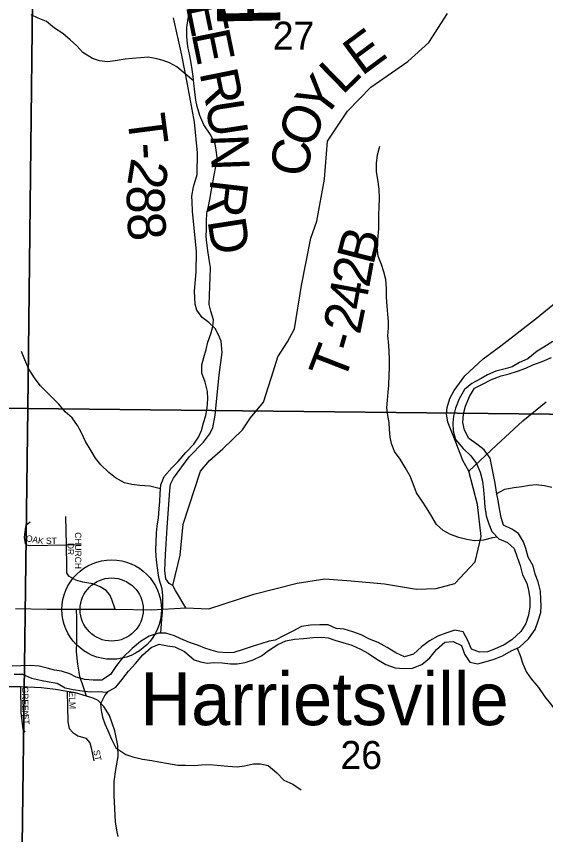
# Model space of a CAD drawing. Extents: x 2043100 to 2470832, y 443715 to 810583.
# Drawn here: x 2295391 to 2299570, y 594559 to 601016 of the extents above; entities that cross this region are included whole.
import ezdxf

# ---------------------------------------------------------------- set-up
doc = ezdxf.new("R2010")
doc.units = 0
for name, color, linetype in [('GM_X_County_Road', 7, 'Continuous'), ('GM_X_Major_River', 7, 'Continuous'), ('GM_X_Minor_River', 7, 'Continuous'), ('GM_X_Minor_River_Text', 7, 'Continuous'), ('GM_X_Section', 7, 'Continuous'), ('GM_X_Section_Text', 7, 'Continuous'), ('GM_X_State_Route', 7, 'Continuous'), ('GM_X_Township_Road', 7, 'Continuous'), ('GM_X_Township_Road_Text', 7, 'Continuous'), ('GM_X_Township_Subdivision', 7, 'Continuous'), ('GM_X_Township_Subdivision_Text', 7, 'Continuous'), ('GM_X_Unincorporated', 7, 'Continuous'), ('GM_X_Unincorporated_Location', 7, 'Continuous'), ('GM_X_Unincorporated_Text', 7, 'Continuous')]:
    doc.layers.add(name, color=color, linetype=linetype)

msp = doc.modelspace()

# ---------------------------------------------------------------- linework, layer by layer
at = {"layer": 'GM_X_County_Road'}
for points in [[(2295887.5, 595841.4), (2295876.9, 595903.9), (2295866.6, 596001.9), (2295868.7, 596086.2), (2295868.7, 596264.6), (2295866.9, 596338.2)], [(2296196.3, 594545.7), (2296187.5, 594579.6), (2296173.6, 594661.5), (2296162.9, 594867.7), (2296164.3, 594978), (2296176.2, 595072.5), (2296193.8, 595177.1), (2296191.9, 595263.3), (2296169.2, 595379.1), (2296126.4, 595498.4), (2296082.7, 595571.6), (2296037.6, 595616.8), (2295997.1, 595635.9), (2295944.7, 595650.8), (2295923.3, 595714.5), (2295893.1, 595808.1), (2295890.5, 595823.2), (2295887.5, 595841.4)]]:
    msp.add_lwpolyline(points, dxfattribs=at)
at = {"layer": 'GM_X_Major_River'}
for points in [[(2299628.3, 598450.9), (2299554.8, 598406.1), (2299503.2, 598373.5), (2299429.9, 598312.7), (2299364.3, 598283.9), (2299306.7, 598251.3), (2299251, 598234.7), (2299177.2, 598215.9), (2299111.6, 598187.2), (2299060, 598158.6), (2298988.5, 598117.8), (2298929.1, 598071.1), (2298887.9, 597998.6), (2298858.7, 597924.2), (2298841.4, 597861.9), (2298838, 597807.8), (2298840.7, 597745.8), (2298859.4, 597675.9), (2298918.1, 597606.4), (2298978.7, 597549), (2299025.3, 597487.4), (2299054.1, 597419.6), (2299070.8, 597349.7), (2299079.6, 597279.7), (2299084.3, 597215.7), (2299089, 597145.7), (2299099.8, 597075.7), (2299120.4, 597011.8), (2299145.1, 596950), (2299199.7, 596892.5), (2299267.9, 596865.2), (2299320.4, 596817.7), (2299345.1, 596749.9), (2299369.8, 596684), (2299386.6, 596608.1), (2299421.3, 596542.4), (2299435.9, 596488.5), (2299446.6, 596422.5), (2299445.3, 596356.4), (2299434, 596290.2)], [(2299414.3, 596816.7), (2299395.7, 596870.5), (2299357.1, 596934.2), (2299302.7, 596969.7), (2299238.5, 597001), (2299219.8, 597062.9), (2299207.1, 597128.9), (2299196.4, 597196.8), (2299181.7, 597260.8), (2299172.9, 597332.8), (2299158.2, 597398.7), (2299132.8, 597530.6), (2299086.1, 597596.2), (2299027.7, 597641.6), (2298963.2, 597685), (2298928.6, 597750.7), (2298915.9, 597810.6), (2298921.2, 597878.8), (2298936.5, 597939), (2298969.6, 598017.5), (2299008.9, 598081.9), (2299072.4, 598114.7), (2299142, 598151.4), (2299219.6, 598178.3), (2299283.4, 598195), (2299349.1, 598217.7), (2299412.8, 598240.4), (2299470.4, 598267), (2299542.1, 598291.8), (2299617.6, 598324.7)], [(2295373, 595826.7), (2295440.9, 595825.4), (2295511.2, 595794.2), (2295581.3, 595776.9), (2295651.4, 595765.6), (2295713.4, 595754.3), (2295775.8, 595716.9), (2295839.9, 595703.5), (2295909.9, 595694.3), (2295973.9, 595684.9), (2296037.8, 595687.6), (2296105.8, 595684.3), (2296177.3, 595723.1), (2296224.7, 595779.7), (2296277.9, 595848.3), (2296333.1, 595909), (2296390.3, 595977.7), (2296455.6, 596036.5), (2296519.3, 596061.2), (2296583.4, 596047.8), (2296641.4, 596040.4), (2296719.7, 596003.2), (2296794.4, 595939.9), (2296844.5, 595922.4), (2296896.6, 595911), (2296950.5, 595917.6), (2297016.4, 595914.2), (2297082.5, 595906.9), (2297134.4, 595907.5), (2297198.2, 595918.2), (2297261.9, 595938.9), (2297327.5, 595969.6), (2297383, 596012.2), (2297456.4, 596059.1), (2297520, 596089.8), (2297587.8, 596102.5), (2297657.7, 596107.3), (2297733.6, 596114.1), (2297803.5, 596116.8), (2297853.5, 596111.3), (2297905.6, 596093.9), (2297969.8, 596076.5), (2298039.9, 596053.2), (2298108.2, 596023.9), (2298170.5, 595988.5), (2298237, 595943.2), (2298309.3, 595901.9), (2298381.6, 595874.6), (2298451.5, 595871.4), (2298519.5, 595872.1), (2298593.1, 595900.9), (2298656.4, 595955.6), (2298707.7, 596020.2), (2298775, 596077), (2298840.9, 596083.7), (2298905.1, 596052.4), (2298929.9, 595982.5), (2298972.5, 595920.9), (2299034.6, 595907.6), (2299100.3, 595924.3), (2299164.1, 595943), (2299229.7, 595969.7), (2299297.2, 596010.5), (2299364.8, 596039.2), (2299436.1, 596104), (2299487.2, 596178.7), (2299512.4, 596247), (2299531.7, 596313.3), (2299535.1, 596363.4), (2299532.6, 596413.4), (2299529.9, 596481.5), (2299511.1, 596553.4), (2299486.4, 596615.2), (2299471.7, 596681.1), (2299431, 596748.8), (2299414.3, 596816.7)], [(2299434, 596290.2), (2299412.8, 596225.9), (2299375.5, 596161.5), (2299304.3, 596096.6), (2299242.8, 596057.9), (2299165.2, 596023.1), (2299111.5, 596002.5), (2299047.6, 595999.8), (2298985.4, 596023.2), (2298956.7, 596091), (2298919.9, 596160.7), (2298853.9, 596172), (2298790.2, 596151.3), (2298718.5, 596124.5), (2298653, 596087.8), (2298589.6, 596041), (2298526.3, 595982.3), (2298456.5, 595963.5), (2298388.2, 595994.9), (2298319.9, 596036.2), (2298247.5, 596075.5), (2298179.3, 596102.8), (2298113, 596136.1), (2298048.8, 596159.5), (2297980.6, 596180.8), (2297916.6, 596186.1), (2297854.4, 596213.5), (2297788.4, 596214.8), (2297712.5, 596212), (2297642.7, 596201.2), (2297575.2, 596164.5), (2297505.6, 596131.7), (2297434.1, 596092.9), (2297386.2, 596086.4), (2297322.5, 596063.7), (2297252.8, 596044.9), (2297183.1, 596020.1), (2297107.4, 595997.3), (2297055.5, 595992.8), (2296983.5, 596000), (2296929.4, 596015.4), (2296879.3, 596030.9), (2296829.1, 596050.4), (2296758.9, 596075.7), (2296690.7, 596105), (2296640.5, 596128.5), (2296572.3, 596147.8), (2296512.3, 596149.2), (2296438.7, 596126.4), (2296371.2, 596083.6), (2296305.9, 596026.9), (2296232.7, 595956), (2296181.5, 595893.4), (2296134.3, 595822.8), (2296066.8, 595778), (2295996.9, 595779.3), (2295930.9, 595784.6), (2295862.8, 595801.9), (2295812.5, 595827.4), (2295746.4, 595848.7), (2295692.3, 595858.2), (2295634.2, 595871.6), (2295570.1, 595888.9), (2295500.1, 595894.2), (2295426.2, 595891.4), (2295358.3, 595888.7)]]:
    msp.add_lwpolyline(points, dxfattribs=at)
at = {"layer": 'GM_X_Minor_River'}
for points in [[(2296790.9, 600507), (2296657.6, 600619.2), (2296599.5, 600648.9), (2296549.4, 600666.6), (2296499.3, 600682.3), (2296431.3, 600693.9), (2296371.4, 600689.5), (2296305.5, 600683), (2296249.6, 600678.7), (2296171.8, 600664.2), (2296109.9, 600657.8), (2296047.9, 600665.4), (2295991.8, 600683), (2295915.5, 600730.6), (2295869.2, 600784.4), (2295814.9, 600832.1), (2295758.6, 600879.8), (2295692.4, 600923.4), (2295630.1, 600975.1), (2295563.9, 601002.7), (2295507.8, 601028.3)], [(2296532.3, 596148.7), (2296540.3, 596261.1), (2296543.9, 596311.2), (2296547.6, 596365.3), (2296549, 596443.4), (2296542.6, 596499.4), (2296518.1, 596575.3), (2296511.8, 596625.3), (2296501.2, 596703.4), (2296494.9, 596753.4), (2296492.5, 596809.5), (2296494.1, 596863.5), (2296497.6, 596939.7), (2296503.2, 596993.8), (2296512.7, 597057.9), (2296518.2, 597130), (2296523.8, 597188.1), (2296527.4, 597250.2), (2296530.9, 597318.3), (2296558.4, 597384.6), (2296617.9, 597453), (2296667.5, 597503.4), (2296728.9, 597573.9), (2296792.4, 597640.4), (2296828, 597694.7), (2296853.6, 597748.9), (2296869.2, 597809.1), (2296886.7, 597865.3), (2296898.3, 597923.4), (2296901.8, 597997.5), (2296901.4, 598055.6), (2296882.9, 598129.6), (2296856.4, 598199.5), (2296856, 598267.6), (2296871.5, 598323.8), (2296891.1, 598388), (2296902.7, 598444.1), (2296926.2, 598510.3), (2296941.8, 598568.5), (2296947.4, 598622.6), (2296926.9, 598690.6), (2296914.6, 598742.5), (2296916.1, 598810.6), (2296917.5, 598890.7), (2296921.1, 598956.8), (2296924.5, 599035), (2296914.1, 599097), (2296903.6, 599169), (2296895.2, 599229), (2296888.8, 599279), (2296892.4, 599339.1), (2296892, 599399.2), (2296895.5, 599463.3), (2296909.1, 599517.5), (2296920.7, 599583.6), (2296930.3, 599633.7), (2296939.9, 599689.9), (2296953.4, 599762), (2296966.9, 599832.2), (2296976.4, 599902.4), (2296968, 599960.4), (2296959.6, 600010.4), (2296921.1, 600086.2), (2296870.7, 600160), (2296840.2, 600233.9), (2296819.7, 600305.9), (2296809.4, 600355.9), (2296800.9, 600419.9), (2296792.4, 600487.9), (2296788.1, 600541.9), (2296779.7, 600596), (2296771.3, 600648), (2296761, 600704), (2296746.4, 600778), (2296735.9, 600854), (2296737.4, 600928.1), (2296746.9, 600998.3), (2296760.4, 601070.4)], [(2299187, 596905.8), (2299151.5, 596900.5), (2299079.7, 596884.1), (2299005.8, 596877.6), (2298947.8, 596887.2), (2298883.7, 596904.8), (2298819.6, 596928.5), (2298761.4, 596958.1), (2298709.2, 597005.9), (2298662.7, 597081.7), (2298628.3, 597137.5), (2298596, 597191.4), (2298549.5, 597257.2), (2298523.1, 597327.1), (2298500.6, 597389), (2298460.2, 597456.8), (2298421.8, 597522.7), (2298377.4, 597582.5), (2298353, 597644.4), (2298342.6, 597696.4), (2298338.2, 597756.4), (2298333.8, 597810.5), (2298325.5, 597866.5), (2298317, 597926.5), (2298320.6, 597988.6), (2298326.2, 598050.7), (2298331.8, 598106.8), (2298335.2, 598184.9), (2298336.8, 598245), (2298336.3, 598317.1), (2298333.9, 598367.2), (2298331.6, 598421.2), (2298323, 598495.2), (2298330.6, 598559.4), (2298330.2, 598609.4), (2298323.9, 598665.4), (2298319.4, 598729.5), (2298314.9, 598801.6), (2298312.4, 598869.6), (2298307.9, 598939.7), (2298293.5, 598999.7), (2298273.2, 599057.6), (2298248.7, 599123.5), (2298240.2, 599193.6), (2298245.8, 599253.7), (2298253.2, 599339.8), (2298252.8, 599395.9), (2298254.4, 599450), (2298256, 599512.1), (2298259.5, 599580.2), (2298255, 599652.2), (2298244.5, 599728.3), (2298236, 599790.3), (2298233.6, 599856.3), (2298243.1, 599922.5), (2298260.6, 599990.7)], [(2296529.3, 597287), (2296445, 597307.8), (2296365.1, 597313.3), (2296303.1, 597320.9), (2296245, 597336.5), (2296172.8, 597374.1), (2296120.6, 597415.8), (2296058.2, 597477.5), (2296015.9, 597529.3), (2295981.5, 597587.1), (2295937, 597660.9), (2295904.6, 597728.8), (2295874.2, 597788.7), (2295831.8, 597848.5), (2295777.5, 597896.2), (2295727.1, 597956), (2295656.7, 598027.6), (2295582.2, 598101.2), (2295539.9, 598157), (2295489.4, 598232.8), (2295456.9, 598304.7), (2295432.5, 598372.6)], [(2299184, 597250.5), (2299248.7, 597285.6), (2299318.6, 597298.1), (2299382.5, 597306.5), (2299442.3, 597316.9), (2299496.2, 597321.3), (2299562.2, 597313.7), (2299620.3, 597302)], [(2299345.5, 596031), (2299369.8, 595972.8), (2299390.3, 595906.8), (2299418.7, 595840.9), (2299455, 595789.1), (2299513.5, 595719.4), (2299563.9, 595645.6), (2299618.4, 595577.9), (2299670.9, 595498.1), (2299699.2, 595444.2), (2299731.6, 595382.4), (2299748, 595328.4), (2299756.4, 595270.4), (2299768.9, 595202.4), (2299785.3, 595138.4), (2299809.7, 595080.5), (2299838.1, 595016.6), (2299866.6, 594936.7), (2299879.1, 594870.7), (2299883.6, 594802.6), (2299888.1, 594730.5), (2299888.4, 594678.5), (2299892.9, 594614.4), (2299907.4, 594544.4)], [(2296113.7, 595688.6), (2296090.9, 595659.5), (2296055.4, 595591.1), (2296061.8, 595539.1), (2296072.1, 595487.1), (2296088.5, 595433.2), (2296112.9, 595381.2), (2296141.3, 595313.3), (2296177.8, 595243.5), (2296256.1, 595191.9), (2296312.1, 595172.3), (2296388.2, 595154.7), (2296460.2, 595143.2), (2296516.2, 595133.5), (2296576.2, 595123.9), (2296666.3, 595108.5), (2296726.2, 595106.8), (2296794.2, 595105.3), (2296852.1, 595109.7), (2296916, 595112.1), (2296976, 595106.4), (2297062, 595099), (2297133.9, 595095.4), (2297191.8, 595101.8), (2297263.7, 595118.3), (2297319.6, 595116.7), (2297379.7, 595105), (2297448, 595047.4), (2297502.4, 594989.7), (2297574.5, 594958.1), (2297638.8, 594912.4)]]:
    msp.add_lwpolyline(points, dxfattribs=at)
at = {"layer": 'GM_X_Section'}
for points in [[(2295541.7, 603205.3), (2295481.1, 597922.3), (2290850.4, 597973.4), (2290860.2, 600886.8), (2290867.3, 603235.9)], [(2300844.4, 603179.1), (2300812.2, 597864.3), (2295481.1, 597922.3), (2295541.7, 603205.3)], [(2295481.1, 597922.3), (2295412.2, 592648.9), (2290822.7, 592618.4), (2290839.6, 595604.2), (2290850.4, 597973.4)], [(2300812.2, 597864.3), (2300751.3, 592595.1), (2295412.2, 592648.9), (2295481.1, 597922.3)]]:
    msp.add_lwpolyline(points, close=True, dxfattribs=at)
at = {"layer": 'GM_X_State_Route'}
for points in [[(2298963.8, 597427.1), (2298915.9, 597510.2), (2298860.5, 597655.4), (2298796.8, 597814.3), (2298787.3, 597880.3), (2298792.2, 597930.5), (2298814.6, 598001.2), (2298847.2, 598064), (2298932.6, 598180.2), (2299077.8, 598313.7), (2299215.6, 598416.9), (2299499, 598633.6), (2299953.1, 599004.4), (2300163.3, 599179.4), (2300202.6, 599214.4), (2300258.7, 599301.8), (2300285.9, 599340.3), (2300286.1, 599340.6)], [(2298963.8, 597427.1), (2299183.4, 597632.4), (2299389.3, 597823.3), (2299574.1, 597973.7)], [(2295384.5, 596342.8), (2295633.2, 596337.8), (2295866.9, 596338.2), (2296171.7, 596338.9), (2296459.2, 596334.4), (2296728.3, 596349.6), (2296912.1, 596341.6), (2297266.5, 596457.1), (2297609.5, 596544.3), (2297827.3, 596576.8), (2298034.2, 596560.9), (2298297.3, 596538.1), (2298550.7, 596497.1), (2298705, 596500.2), (2298852.5, 596541.3), (2299014.2, 596712.5), (2299061.2, 596912.6), (2299031.9, 597164.8), (2298963.8, 597427.1)]]:
    msp.add_lwpolyline(points, dxfattribs=at)
at = {"layer": 'GM_X_Township_Road'}
for points in [[(2296728.3, 596349.6), (2296648.4, 596485.4), (2296626.8, 596525.2), (2296683.7, 596764.2), (2296707.2, 597008.9), (2296845.1, 597426.8), (2296916.3, 597511.6), (2297021.4, 597602.7), (2297177.9, 597752.4), (2297239, 597847.1), (2297343.8, 597972.3), (2297421.3, 598219.4), (2297456.3, 598329.9), (2297533.1, 598448.8), (2297586.1, 598549.4), (2297642.7, 598892.5), (2297717, 599265.8), (2297763.7, 599400.5), (2297824.5, 599731.6), (2297847.5, 600032.3), (2298005.2, 600268.1), (2298189.3, 600458.1), (2298481.3, 600661.1), (2298647.9, 600808.9), (2298795.6, 601038.6)], [(2296626.8, 596525.2), (2296597.9, 596541.1), (2296571.5, 596576.9), (2296564.8, 596642.9), (2296569.6, 596769.2), (2296581.5, 596979.7), (2296602.6, 597276.3), (2296608.1, 597324.5), (2296631.7, 597370.8), (2296756, 597540.2), (2296868.8, 597657.4), (2296916.2, 597719.9), (2296941.7, 597770.3), (2296960.8, 597868.6), (2296993.6, 598187.4), (2297015.9, 598363.9), (2297007, 598452), (2296988.5, 598503.9), (2296960, 598553.8), (2296911.5, 598601.4), (2296857.2, 598639), (2296816.6, 598696.7), (2296802.1, 598744.6), (2296797.1, 598846.8), (2296811.6, 598999.2), (2296814, 599159.4), (2296782.8, 599479.7), (2296778.1, 599553.8), (2296777.7, 599597.9), (2296791, 599670.1), (2296818, 599768.5), (2296820.3, 599938.8), (2296797.9, 600181), (2296743, 600481), (2296698.7, 600709), (2296631.8, 601004.9)]]:
    msp.add_lwpolyline(points, dxfattribs=at)
at = {"layer": 'GM_X_Township_Subdivision'}
for points in [[(2296171.7, 596338.9), (2296145.1, 596414.7), (2296128.7, 596450.6), (2296100.4, 596484.4), (2296054.1, 596514.1), (2295995.8, 596537.6), (2295915.7, 596550.9), (2295859.5, 596568.4), (2295823.3, 596588.1), (2295805.2, 596597.9), (2295789, 596623.8), (2295790.5, 596671.9), (2295787, 596844.5), (2295782.6, 597068.5)], [(2295902.8, 596847.3), (2295787, 596844.5), (2295494.8, 596837.5), (2295474.8, 596843.3), (2295462.6, 596857.3), (2295456.2, 596905.3), (2295465.3, 596991.5), (2295473.2, 597005.6), (2295500.9, 597027.9)], [(2295944.7, 595650.8), (2295858.3, 595678.9), (2295791.4, 595689.3), (2295700, 595703.5), (2295589.9, 595718.5), (2295424.3, 595725.6), (2295397.8, 595726.8), (2295221.8, 595725.1), (2295119.8, 595722.2), (2295065.9, 595715.7), (2295006.2, 595687.1), (2294948.6, 595646.5), (2294919, 595602.2), (2294901.6, 595539.9), (2294902, 595499.9), (2294904.4, 595455.8), (2294910.8, 595415.8)], [(2295424.3, 595725.6), (2295427.8, 595522.7), (2295441.1, 595392.6), (2295457.3, 595368.7)], [(2295791.4, 595689.3), (2295798.6, 595449.9), (2295807.1, 595397.9), (2295837.4, 595364.1), (2295875.7, 595338.5), (2295939.8, 595321), (2295970.2, 595283.2), (2295980.6, 595243.2), (2296003.6, 595141.3)]]:
    msp.add_lwpolyline(points, dxfattribs=at)
at = {"layer": 'GM_X_Unincorporated'}
for radius in [392.8, 249]:
    msp.add_circle((2296143.8, 596335.4), radius, dxfattribs=at)
at = {"layer": 'GM_X_Unincorporated_Location'}
msp.add_line((2296143.8, 596335.4), (2296143.8, 596335.4), dxfattribs=at)

# ---------------------------------------------------------------- texts
at = {"layer": 'GM_X_Minor_River_Text'}
msp.add_text('Rocky', height=499.93, rotation=91.00766, dxfattribs=at).set_placement((2297477.7, 600929.9))
at = {"layer": 'GM_X_Section_Text'}
for s, p in [('27', (2297415.8, 600753.4)), ('26', (2297950.4, 595077.4))]:
    msp.add_text(s, height=220.83, rotation=0.00001, dxfattribs=at).set_placement(p)
at = {"layer": 'GM_X_Township_Road_Text'}
for s, rotation, p in [('E', 281.56377, (2296727.5, 601102.3)), ('E', 281.56377, (2296772.5, 600882.4)), ('E', 36.56648, (2298118.8, 600540.8)), ('L', 44.36966, (2297966.6, 600390.9)), ('R', 281.4416, (2296835.9, 600572.2)), ('Y', 52.67838, (2297814.2, 600189.6)), ('U', 278.75504, (2296884.2, 600334.4)), ('O', 67.10131, (2297721.5, 599963.6)), ('T', 277.42643, (2296263.8, 600228.7)), ('N', 272.09508, (2296923.5, 600082.7)), ('C', 80.40035, (2297685.5, 599738.3)), ('-', 273.49161, (2296292.3, 600011.6)), ('2', 260.9278, (2296300.6, 599905.9)), ('8', 267.53857, (2296267.7, 599685.9)), ('R', 263.2913, (2296926.5, 599738.9)), ('8', 275.6213, (2296261, 599455.2)), ('D', 278.87942, (2296899.4, 599405.4)), ('B', 75.65514, (2298208.6, 599044.7)), ('2', 79.38002, (2298175.6, 598868.1)), ('4', 79.6127, (2298142.4, 598686.7)), ('2', 78.22946, (2298103.2, 598498)), ('-', 74.26315, (2298064.4, 598357.5)), ('T', 68.79787, (2297973.3, 598118.7))]:
    msp.add_text(s, height=300, rotation=rotation, dxfattribs=at).set_placement(p)
at = {"layer": 'GM_X_Township_Subdivision_Text'}
for s, rotation, p in [('CHURCH', 270, (2295853.8, 596945.5)), ('OAK', 349.87317, (2295463.7, 596874.9)), ('ST', 0.00001, (2295625, 596853.1)), ('DR', 270, (2295795.7, 596861.9)), ('GREEN', 270, (2295435.8, 595726.7)), ('ELM', 271.97365, (2295805.4, 595687.4)), ('ST', 273.57465, (2295440.2, 595511.6)), ('ST', 280.62791, (2295998.8, 595222.3))]:
    msp.add_text(s, height=50, rotation=rotation, dxfattribs=at).set_placement(p)
at = {"layer": 'GM_X_Unincorporated_Text'}
msp.add_text('Harrietsville', height=416.667, rotation=0.00001, dxfattribs=at).set_placement((2296368.6, 595422.9))

doc.saveas('drawing.dxf')
